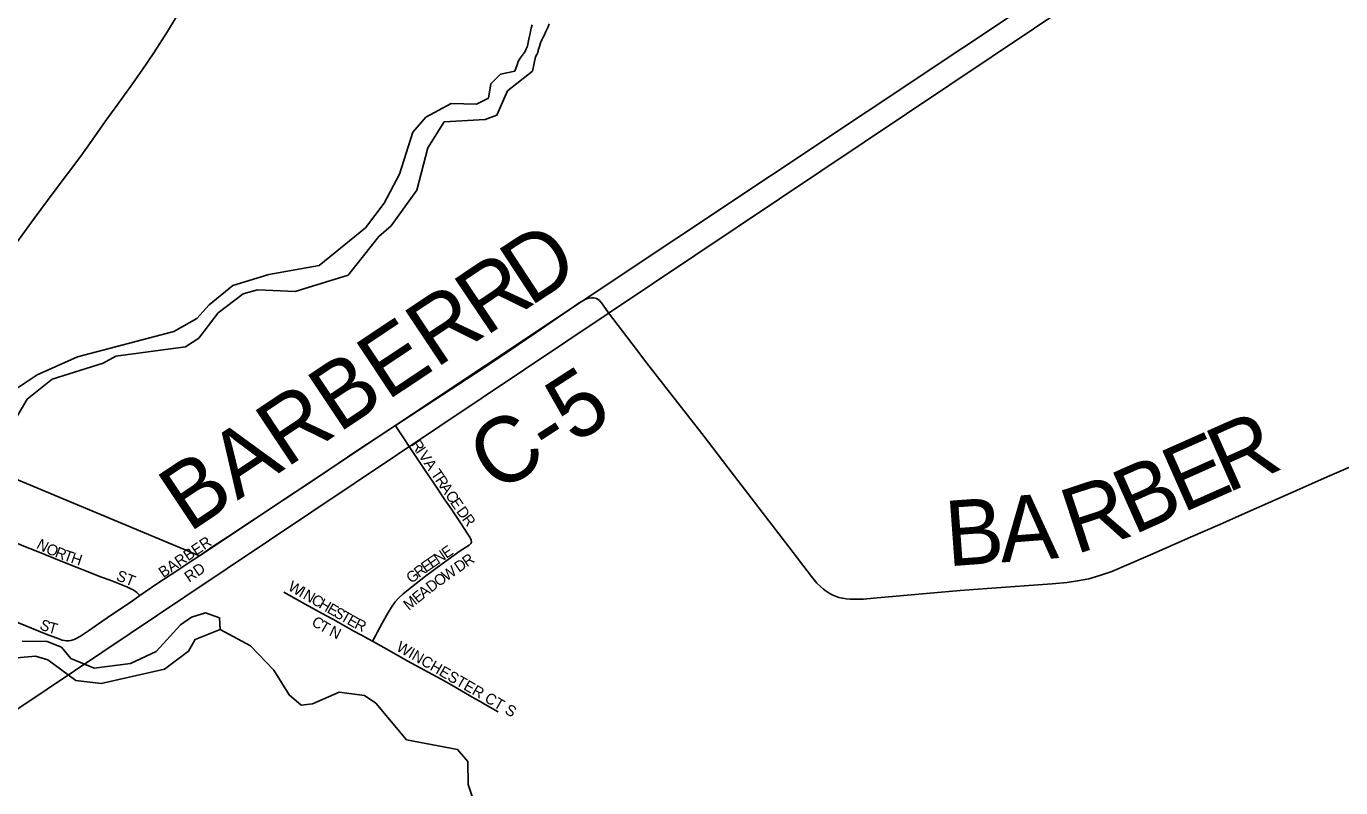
# Model space of a CAD drawing. Extents: x -49 to -8.2, y 9.4 to 23.5.
# Drawn here: x -14.04 to -13.469, y 15.547 to 15.878 of the extents above; entities that cross this region are included whole.
import ezdxf

# ---------------------------------------------------------------- set-up
doc = ezdxf.new("R2010")
doc.units = 0
for name, color, linetype in [('GM_X_City_Street', 7, 'Continuous'), ('GM_X_City_Street_Text', 7, 'Continuous'), ('GM_X_Corporation', 7, 'Continuous'), ('GM_X_County_Road', 7, 'Continuous'), ('GM_X_County_Road_Text', 7, 'Continuous'), ('GM_X_Minor_River', 7, 'Continuous'), ('GM_X_Township_Subdivision', 7, 'Continuous'), ('GM_X_Township_Subdivision_Text', 7, 'Continuous'), ('GM_X_US_Route', 7, 'Continuous')]:
    doc.layers.add(name, color=color, linetype=linetype)

msp = doc.modelspace()

# ---------------------------------------------------------------- linework, layer by layer
at = {"layer": 'GM_X_City_Street'}
for points in [[(-13.79384, 15.75985), (-13.7931, 15.75977), (-13.79246, 15.75955), (-13.79182, 15.7592), (-13.79119, 15.75867), (-13.78988, 15.7571)], [(-13.78988, 15.7571), (-13.78958, 15.75675), (-13.7872, 15.75341)], [(-13.87644, 15.69909), (-13.87893, 15.70291), (-13.87988, 15.70436)], [(-13.87395, 15.69527), (-13.87644, 15.69909)], [(-14.05736, 15.65757), (-14.05652, 15.65771), (-14.05524, 15.65758), (-14.0544, 15.65734), (-14.0527, 15.65666), (-14.04907, 15.65522), (-14.04522, 15.65363), (-14.04218, 15.65236), (-14.03543, 15.64965), (-14.02517, 15.64548), (-14.00766, 15.6386), (-14.00389, 15.6372), (-13.99671, 15.63429), (-13.99526, 15.63366), (-13.9939, 15.63299), (-13.99301, 15.63251), (-13.99228, 15.63192), (-13.99166, 15.63125), (-13.99104, 15.6305)], [(-13.99104, 15.6305), (-13.98356, 15.63562), (-13.97449, 15.64162), (-13.96961, 15.64491), (-13.96508, 15.64785)], [(-14.07067, 15.62936), (-14.06537, 15.62729), (-14.05853, 15.62457), (-14.04377, 15.61866), (-14.03166, 15.61375), (-14.02947, 15.61295), (-14.027, 15.61201), (-14.0247, 15.61122), (-14.02371, 15.61103), (-14.02296, 15.61089), (-14.02207, 15.61089)], [(-14.02207, 15.61089), (-14.02104, 15.61103), (-14.02005, 15.61127), (-14.01926, 15.61159), (-14.01862, 15.61187), (-14.01673, 15.61294), (-14.01334, 15.61515), (-14.0075, 15.61929), (-14.00288, 15.62245), (-13.9948, 15.62781), (-13.99104, 15.6305)]]:
    msp.add_lwpolyline(points, dxfattribs=at)
at = {"layer": 'GM_X_Corporation'}
msp.add_lwpolyline([(-14.07943, 15.55775), (-13.97147, 15.63), (-13.32512, 16.06247), (-13.33401, 16.06225), (-13.34296, 16.06163), (-13.96507, 15.64785), (-14.05192, 15.68406)], dxfattribs=at)
at = {"layer": 'GM_X_County_Road'}
for points in [[(-13.87988, 15.70436), (-13.86992, 15.71088), (-13.84185, 15.72922), (-13.8305, 15.73681), (-13.81872, 15.74487), (-13.80208, 15.75634), (-13.79999, 15.75771), (-13.79741, 15.75918), (-13.79645, 15.75957), (-13.79568, 15.75976), (-13.79467, 15.75989), (-13.79384, 15.75985)], [(-13.7872, 15.75341), (-13.77515, 15.7374), (-13.7706, 15.7315), (-13.76234, 15.72101), (-13.74665, 15.70095), (-13.74417, 15.69776), (-13.73534, 15.68614), (-13.70883, 15.65167), (-13.69906, 15.6388), (-13.69665, 15.63599), (-13.69513, 15.63448), (-13.69386, 15.63333), (-13.6926, 15.6324), (-13.69128, 15.63153), (-13.68998, 15.63085), (-13.68852, 15.63022), (-13.68716, 15.62973), (-13.68561, 15.6294), (-13.68391, 15.62915), (-13.68217, 15.62901), (-13.67952, 15.62893), (-13.67645, 15.62904), (-13.67212, 15.62936), (-13.63435, 15.63271), (-13.62259, 15.63368), (-13.59438, 15.63566), (-13.58791, 15.63628), (-13.58332, 15.63689), (-13.57847, 15.63784), (-13.57372, 15.63919), (-13.56849, 15.64106), (-13.56104, 15.64413), (-13.55164, 15.64823), (-13.53429, 15.65586), (-13.52148, 15.66145), (-13.51182, 15.66571), (-13.48686, 15.67684), (-13.4749, 15.68206), (-13.43242, 15.70044)], [(-13.96508, 15.64785), (-13.95924, 15.65179), (-13.95274, 15.65602), (-13.92865, 15.67192), (-13.91291, 15.68245), (-13.89668, 15.69336), (-13.87988, 15.70436)]]:
    msp.add_lwpolyline(points, dxfattribs=at)
at = {"layer": 'GM_X_Minor_River'}
for points in [[(-13.82799, 15.85843), (-13.82699, 15.86112), (-13.82659, 15.86263), (-13.82563, 15.86395), (-13.8235, 15.86696), (-13.82311, 15.86809), (-13.82252, 15.86922), (-13.82232, 15.87017), (-13.82211, 15.87149), (-13.82171, 15.87301), (-13.82131, 15.87471), (-13.82111, 15.87566), (-13.82091, 15.87699), (-13.82051, 15.8785)], [(-13.82032, 15.85831), (-13.81897, 15.86461), (-13.81839, 15.86555), (-13.818, 15.86649), (-13.8178, 15.86744), (-13.81721, 15.86914), (-13.81681, 15.87066), (-13.81622, 15.87198), (-13.81583, 15.87292), (-13.81525, 15.87387), (-13.81447, 15.87556), (-13.81408, 15.87651), (-13.81349, 15.87764), (-13.8131, 15.87896)], [(-14.04688, 15.704), (-14.04004, 15.71585), (-14.02908, 15.7246), (-14.00688, 15.73145), (-14.00138, 15.73455), (-13.97116, 15.73867), (-13.96541, 15.74237), (-13.95688, 15.75343), (-13.94612, 15.76161), (-13.93983, 15.76341), (-13.92978, 15.76287), (-13.92352, 15.76258), (-13.90044, 15.76981), (-13.88707, 15.78649), (-13.88168, 15.79115), (-13.87062, 15.80673), (-13.86576, 15.82506), (-13.85875, 15.83634), (-13.84089, 15.83739), (-13.83574, 15.8392), (-13.83121, 15.84976), (-13.82032, 15.85831)], [(-13.82799, 15.85843), (-13.83419, 15.85711), (-13.83837, 15.85291), (-13.83942, 15.84667), (-13.84458, 15.84409), (-13.85559, 15.84426), (-13.86669, 15.83837), (-13.8723, 15.83181), (-13.87809, 15.81368), (-13.88475, 15.80107), (-13.89289, 15.79038), (-13.91308, 15.77399), (-13.93498, 15.76998), (-13.95061, 15.76529), (-13.96081, 15.75691), (-13.96622, 15.75092), (-13.97618, 15.7452), (-14.01811, 15.73429), (-14.0357, 15.72641), (-14.04644, 15.71918)], [(-14.04622, 15.60338), (-14.03634, 15.60417), (-14.03105, 15.60257), (-14.01886, 15.59364), (-14.00787, 15.59232), (-13.98025, 15.59853), (-13.96988, 15.60633), (-13.96695, 15.61141), (-13.95606, 15.61579), (-13.95636, 15.62092), (-13.9624, 15.62311), (-13.9685, 15.62112), (-13.9733, 15.61778), (-13.98393, 15.60618), (-13.99502, 15.60104), (-14.0108, 15.59902), (-14.02098, 15.60316), (-14.02508, 15.60817), (-14.0313, 15.61054), (-14.04212, 15.61072)], [(-13.95606, 15.61579), (-13.94289, 15.60875), (-13.93281, 15.59815), (-13.92615, 15.58741), (-13.92091, 15.58296), (-13.91597, 15.58345), (-13.90431, 15.58858), (-13.89333, 15.58708), (-13.88845, 15.58377), (-13.87504, 15.5678), (-13.8529, 15.56366), (-13.84843, 15.55846), (-13.84821, 15.54839), (-13.84604, 15.54191)]]:
    msp.add_lwpolyline(points, dxfattribs=at)
at = {"layer": 'GM_X_Township_Subdivision'}
for points in [[(-13.84688, 15.65396), (-13.84701, 15.65463), (-13.84727, 15.65531), (-13.84756, 15.65591), (-13.84783, 15.6564), (-13.84868, 15.65772), (-13.85158, 15.66213), (-13.85419, 15.666), (-13.85558, 15.66806), (-13.85834, 15.6722), (-13.8629, 15.67889), (-13.86723, 15.68536), (-13.87107, 15.69097), (-13.87395, 15.69527)], [(-13.88985, 15.6107), (-13.8884, 15.61338), (-13.88783, 15.61447), (-13.88679, 15.61636), (-13.88563, 15.61855), (-13.88323, 15.62289), (-13.88158, 15.62551), (-13.87994, 15.62776), (-13.87853, 15.62941), (-13.8765, 15.63132), (-13.87291, 15.63426), (-13.86679, 15.639), (-13.85958, 15.64438), (-13.85173, 15.64992), (-13.84785, 15.65251), (-13.84746, 15.65286), (-13.84716, 15.65318), (-13.84701, 15.65346), (-13.84688, 15.65396)], [(-13.92834, 15.632), (-13.91913, 15.62685), (-13.91014, 15.62192), (-13.90715, 15.62026), (-13.90197, 15.61741), (-13.89791, 15.61511), (-13.89491, 15.61346), (-13.88985, 15.6107)], [(-13.88985, 15.6107), (-13.88365, 15.60724), (-13.87472, 15.60222), (-13.86002, 15.59418), (-13.85542, 15.5916), (-13.84523, 15.58568), (-13.8428, 15.58431), (-13.8409, 15.58326), (-13.83518, 15.57998)]]:
    msp.add_lwpolyline(points, dxfattribs=at)
at = {"layer": 'GM_X_US_Route'}
msp.add_lwpolyline([(-14.04459, 15.78382), (-14.03688, 15.79436), (-14.0282, 15.8061), (-14.01664, 15.82151), (-14.01179, 15.82835), (-14.00611, 15.83651), (-14.00057, 15.84402), (-13.99495, 15.85184), (-13.99006, 15.85865), (-13.98488, 15.86638), (-13.97903, 15.87554), (-13.97224, 15.88667)], dxfattribs=at)

# ---------------------------------------------------------------- texts
at = {"layer": 'GM_X_City_Street_Text'}
for s, height, rotation, p in [('N', 0.00473, 331.7244, (-14.0363, 15.65134)), ('O', 0.00473, 337.1988, (-14.03218, 15.64915)), ('R', 0.00473, 338.3122, (-14.02825, 15.6475)), ('BARBER', 0.004735, 34.25, (-13.98081, 15.63807)), ('T', 0.00473, 340.9208, (-14.02454, 15.64603)), ('H', 0.00473, 341.543, (-14.02134, 15.64492)), ('ST', 0.004735, 338.1961, (-14.00166, 15.63739)), ('RD', 0.004735, 34.5127, (-13.96956, 15.6361)), ('S', 0.00473, 337.8383, (-14.03493, 15.61611)), ('T', 0.00473, 344.9096, (-14.03124, 15.61465))]:
    msp.add_text(s, height=height, rotation=rotation, dxfattribs=at).set_placement(p)
at = {"layer": 'GM_X_County_Road_Text'}
for s, height, rotation, p in [('D', 0.02841, 33.2384, (-13.82153, 15.75583)), ('R', 0.02841, 33.9445, (-13.84081, 15.74285)), ('BARBER', 0.028409, 33.6425, (-13.96967, 15.65765)), ('C-5', 0.028409, 32.822, (-13.83585, 15.67439)), ('R', 0.02841, 23.9072, (-13.51839, 15.67485)), ('E', 0.02841, 23.902, (-13.53783, 15.66624)), ('B', 0.02841, 24.0874, (-13.55911, 15.65672)), ('R', 0.02841, 18.1794, (-13.58426, 15.64829)), ('A', 0.02841, 4.4379, (-13.61646, 15.6449)), ('B', 0.02841, 4.1877, (-13.63987, 15.64319))]:
    msp.add_text(s, height=height, rotation=rotation, dxfattribs=at).set_placement(p)
at = {"layer": 'GM_X_Township_Subdivision_Text'}
for s, height, rotation, p in [('R', 0.00473, 304.0807, (-13.87334, 15.69623)), ('I', 0.00473, 304.0538, (-13.87124, 15.69312)), ('V', 0.00473, 304.0706, (-13.87007, 15.6914)), ('A', 0.00473, 304.0863, (-13.86774, 15.68794)), ('T', 0.00473, 304.0844, (-13.8647, 15.68345)), ('R', 0.00473, 304.0853, (-13.86283, 15.68069)), ('A', 0.00473, 304.0863, (-13.86073, 15.67758)), ('C', 0.00473, 304.0807, (-13.85839, 15.67413)), ('E', 0.00473, 304.0626, (-13.85629, 15.67103)), ('D', 0.00473, 305.7908, (-13.85363, 15.66711)), ('R', 0.00473, 306.3605, (-13.85116, 15.66369)), ('E', 0.00473, 34.5051, (-13.85777, 15.64648)), ('E', 0.00473, 34.842, (-13.86668, 15.64033)), ('E', 0.00473, 34.5085, (-13.86395, 15.64223)), ('N', 0.00473, 34.5051, (-13.86121, 15.64412)), ('D', 0.00473, 34.5704, (-13.85223, 15.64042)), ('R', 0.00473, 34.5824, (-13.8488, 15.64278)), ('G', 0.00473, 37.482, (-13.87295, 15.6356)), ('R', 0.00473, 36.5541, (-13.86966, 15.63812)), ('O', 0.00473, 35.6851, (-13.86108, 15.6342)), ('W', 0.00473, 34.7345, (-13.85772, 15.63662)), ('W', 0.00473, 330.0945, (-13.92696, 15.63316)), ('I', 0.00473, 330.1187, (-13.92226, 15.63046)), ('A', 0.00473, 38.4789, (-13.86762, 15.62914)), ('D', 0.00473, 37.0316, (-13.86439, 15.63171)), ('N', 0.00473, 330.1006, (-13.92046, 15.62942)), ('C', 0.00473, 330.0808, (-13.91685, 15.62735)), ('H', 0.00473, 330.1115, (-13.91359, 15.62547)), ('M', 0.00473, 39.4022, (-13.87405, 15.62387)), ('E', 0.00473, 39.1933, (-13.87019, 15.62704)), ('E', 0.00473, 330.0857, (-13.90998, 15.6234)), ('S', 0.00473, 330.1027, (-13.90709, 15.62173)), ('T', 0.00473, 330.0857, (-13.9042, 15.62007)), ('E', 0.00473, 330.1027, (-13.90131, 15.61841)), ('C', 0.00473, 327.5158, (-13.91674, 15.61795)), ('T', 0.00473, 329.5265, (-13.91343, 15.61585)), ('N', 0.00473, 334.1148, (-13.90908, 15.61338)), ('R', 0.00473, 334.3065, (-13.89808, 15.61657)), ('WINCHESTER CT S', 0.0047348, 329.9097, (-13.87988, 15.60692))]:
    msp.add_text(s, height=height, rotation=rotation, dxfattribs=at).set_placement(p)

doc.saveas('drawing.dxf')
